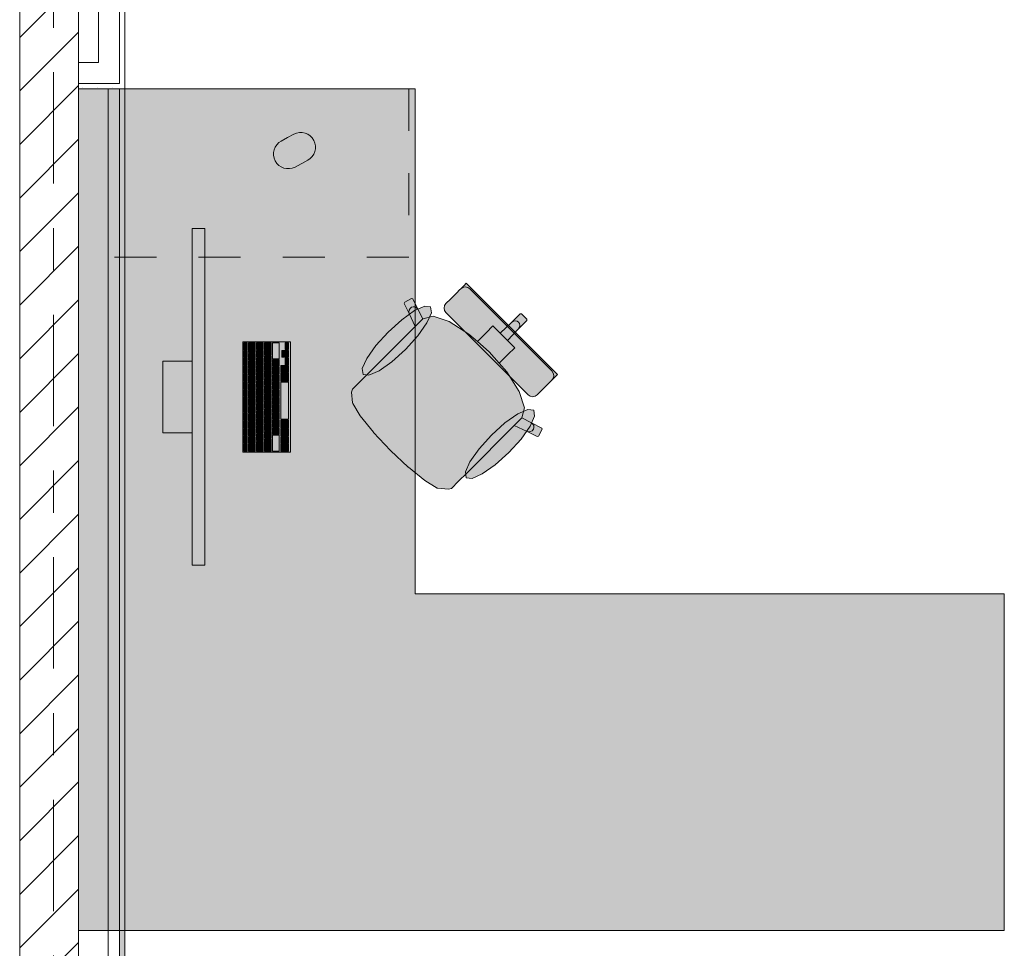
# Model space of a CAD drawing. Header units: metres. Extents: x -3.6 to 84.5, y -11 to 16.8.
# Tile 271 of 361: x 40 to 42.4, y 10.6 to 12.9. Entities that reach past the tile are written whole.
import ezdxf

# ---------------------------------------------------------------- set-up
doc = ezdxf.new("R2010")
doc.units = ezdxf.units.M
doc.header["$MEASUREMENT"] = 0
for name, pattern in [('Strichlinie doppelt', [0.546806, 0.264583, -0.105833, 0.070556, -0.105833]), ('Strichlinie eng', [0.115, 0.075, -0.04]), ('Wipeout_Contour', [1, 0, -1])]:
    doc.linetypes.add(name, pattern=pattern)
for name, color, linetype in [('451 - Universal.Achsen Raster', 7, 'Continuous'), ('605 - Struktur.Wand Innen', 7, 'Continuous'), ('701 - Einrichtung.Möbel', 7, 'Continuous'), ('Neubau_606 - Struktur.Wand Innen Ausbau', 7, 'Continuous'), ('Neubau_653 - Abdeckung.TB Verkofferung', 7, 'Continuous')]:
    doc.layers.add(name, color=color, linetype=linetype)
pattern_1 = [(45, (0, 0), (-0.01767767, 0.01767767), [0, -0.025])]

msp = doc.modelspace()

# ---------------------------------------------------------------- hatches: boundary and pattern name
at = {"layer": '701 - Einrichtung.Möbel', "linetype": 'Continuous', "lineweight": 0, "true_color": 0x3a3a3a}
for points in [[(40.19, 10.69), (42.39, 10.69), (42.39, 11.49), (40.99, 11.49), (40.99, 12.69), (40.19, 12.69)], [(40.6866, 12.5741), (40.6716, 12.5661, 0.994302), (40.7044, 12.5043), (40.7344, 12.5203, 1), (40.7016, 12.5821)], [(40.4899, 11.5578), (40.4899, 12.3578), (40.4599, 12.3578), (40.4599, 11.5578)], [(41.063, 12.1582), (41.1606, 12.0606), (41.2197, 12.1197), (41.1113, 12.2282), (41.106, 12.2229), (41.1036, 12.2205), (41.0981, 12.215), (41.0956, 12.2125), (41.0885, 12.2054), (41.0711, 12.188), (41.0653, 12.1822), (41.0629, 12.1798), (41.0596, 12.1749), (41.0584, 12.169), (41.0596, 12.1632)], [(40.8769, 12.0123), (40.8575, 11.9928), (40.8407, 11.9761), (40.8384, 11.9691), (40.8408, 11.9439), (40.8414, 11.9424), (40.8592, 11.913), (40.8906, 11.8739), (40.8911, 11.8733), (40.9309, 11.8309), (41.2491, 12.1491), (41.2429, 12.1553), (41.2397, 12.1552), (41.2198, 12.1353), (41.192, 12.1093), (41.1748, 12.1265), (41.1587, 12.1104), (41.1378, 12.0895), (41.1173, 12.1074), (41.0706, 12.137), (41.0323, 12.1497), (41.0084, 12.1436), (40.996, 12.1663), (40.984, 12.1907), (40.981, 12.1916), (40.9649, 12.1831), (40.9639, 12.1801), (40.9759, 12.1558), (40.9897, 12.1251)], [(40.9256, 12.1122), (40.8964, 12.0799), (40.8748, 12.0494), (40.8641, 12.0252), (40.8659, 12.0112), (40.8799, 12.0094), (40.904, 12.0201), (40.9346, 12.0417), (40.9669, 12.0709), (40.9961, 12.1032), (41.0177, 12.1338), (41.0284, 12.1579), (41.0266, 12.1719), (41.0126, 12.1737), (40.9885, 12.163), (40.9579, 12.1414)], [(41.1123, 11.7769), (41.225, 11.8897), (41.2558, 11.8759), (41.2801, 11.8639), (41.2831, 11.8649), (41.2916, 11.881), (41.2906, 11.884), (41.2663, 11.896), (41.2436, 11.9084), (41.2497, 11.9323), (41.237, 11.9706), (41.2074, 12.0174), (41.1895, 12.0378), (41.2104, 12.0587), (41.2265, 12.0749), (41.2093, 12.092), (41.2353, 12.1198), (41.2552, 12.1397), (41.2553, 12.1429), (41.2491, 12.1491), (40.9309, 11.8309), (40.9733, 11.7911), (40.9739, 11.7907), (41.013, 11.7592), (41.0424, 11.7414), (41.0439, 11.7408), (41.0691, 11.7384), (41.0761, 11.7407), (41.0928, 11.7575)], [(41.2582, 11.963), (41.2632, 11.9596), (41.269, 11.9585), (41.2749, 11.9596), (41.2798, 11.9629), (41.2822, 11.9653), (41.288, 11.9711), (41.3054, 11.9885), (41.3125, 11.9956), (41.315, 11.9981), (41.3205, 12.0036), (41.3229, 12.006), (41.3282, 12.0113), (41.2197, 12.1197), (41.1606, 12.0606)], [(40.6939, 11.8268), (40.6939, 12.0888), (40.5799, 12.0888), (40.5799, 11.8268)], [(40.5909, 12.0783), (40.5909, 12.0866), (40.5907, 12.0868), (40.5831, 12.0868), (40.5829, 12.0866), (40.5829, 12.07), (40.5831, 12.0698), (40.5907, 12.0698), (40.5909, 12.07)], [(40.6099, 12.0748), (40.6099, 12.0861), (40.6097, 12.0863), (40.5941, 12.0863), (40.5939, 12.0861), (40.5939, 12.0635), (40.5941, 12.0633), (40.6097, 12.0633), (40.6099, 12.0635)], [(40.6289, 12.0783), (40.6289, 12.0861), (40.6287, 12.0863), (40.6131, 12.0863), (40.6129, 12.0861), (40.6129, 12.0705), (40.6131, 12.0703), (40.6287, 12.0703), (40.6289, 12.0705)], [(40.6479, 12.0721), (40.6479, 12.0861), (40.6477, 12.0863), (40.6321, 12.0863), (40.6319, 12.0861), (40.6319, 12.058), (40.6321, 12.0578), (40.6477, 12.0578), (40.6479, 12.058)], [(40.6669, 12.0676), (40.6669, 12.0861), (40.6667, 12.0863), (40.6511, 12.0863), (40.6509, 12.0861), (40.6509, 12.049), (40.6511, 12.0488), (40.6667, 12.0488), (40.6669, 12.049)], [(40.6889, 12.0783), (40.6889, 12.0861), (40.6887, 12.0863), (40.6811, 12.0863), (40.6809, 12.0861), (40.6809, 12.0705), (40.6811, 12.0703), (40.6887, 12.0703), (40.6889, 12.0705)], [(40.5909, 12.0598), (40.5909, 12.0681), (40.5907, 12.0683), (40.5831, 12.0683), (40.5829, 12.0681), (40.5829, 12.0515), (40.5831, 12.0513), (40.5907, 12.0513), (40.5909, 12.0515)], [(40.6099, 12.0533), (40.6099, 12.0611), (40.6097, 12.0613), (40.5941, 12.0613), (40.5939, 12.0611), (40.5939, 12.0455), (40.5941, 12.0453), (40.6097, 12.0453), (40.6099, 12.0455)], [(40.6289, 12.0603), (40.6289, 12.0681), (40.6287, 12.0683), (40.6131, 12.0683), (40.6129, 12.0681), (40.6129, 12.0525), (40.6131, 12.0523), (40.6287, 12.0523), (40.6289, 12.0525)], [(40.6479, 12.0478), (40.6479, 12.0556), (40.6477, 12.0558), (40.6321, 12.0558), (40.6319, 12.0556), (40.6319, 12.04), (40.6321, 12.0398), (40.6477, 12.0398), (40.6479, 12.04)], [(40.6809, 12.0603), (40.6809, 12.0681), (40.6807, 12.0683), (40.6731, 12.0683), (40.6729, 12.0681), (40.6729, 12.0525), (40.6731, 12.0523), (40.6807, 12.0523), (40.6809, 12.0525)], [(40.6889, 12.0603), (40.6889, 12.0681), (40.6887, 12.0683), (40.6811, 12.0683), (40.6809, 12.0681), (40.6809, 12.0525), (40.6811, 12.0523), (40.6887, 12.0523), (40.6889, 12.0525)], [(40.4599, 12.0428), (40.3899, 12.0428), (40.3899, 11.8728), (40.4599, 11.8728)], [(40.5909, 12.0413), (40.5909, 12.0496), (40.5907, 12.0498), (40.5831, 12.0498), (40.5829, 12.0496), (40.5829, 12.033), (40.5831, 12.0328), (40.5907, 12.0328), (40.5909, 12.033)], [(40.5909, 12.0228), (40.5909, 12.0311), (40.5907, 12.0313), (40.5831, 12.0313), (40.5829, 12.0311), (40.5829, 12.0145), (40.5831, 12.0143), (40.5907, 12.0143), (40.5909, 12.0145)], [(40.6099, 12.0353), (40.6099, 12.0431), (40.6097, 12.0433), (40.5941, 12.0433), (40.5939, 12.0431), (40.5939, 12.0275), (40.5941, 12.0273), (40.6097, 12.0273), (40.6099, 12.0275)], [(40.6289, 12.0423), (40.6289, 12.0501), (40.6287, 12.0503), (40.6131, 12.0503), (40.6129, 12.0501), (40.6129, 12.0345), (40.6131, 12.0343), (40.6287, 12.0343), (40.6289, 12.0345)], [(40.6289, 12.0243), (40.6289, 12.0321), (40.6287, 12.0323), (40.6131, 12.0323), (40.6129, 12.0321), (40.6129, 12.0165), (40.6131, 12.0163), (40.6287, 12.0163), (40.6289, 12.0165)], [(40.6479, 12.0298), (40.6479, 12.0376), (40.6477, 12.0378), (40.6321, 12.0378), (40.6319, 12.0376), (40.6319, 12.022), (40.6321, 12.0218), (40.6477, 12.0218), (40.6479, 12.022)], [(40.6669, 12.0388), (40.6669, 12.0466), (40.6667, 12.0468), (40.6511, 12.0468), (40.6509, 12.0466), (40.6509, 12.031), (40.6511, 12.0308), (40.6667, 12.0308), (40.6669, 12.031)], [(40.6669, 12.0208), (40.6669, 12.0286), (40.6667, 12.0288), (40.6511, 12.0288), (40.6509, 12.0286), (40.6509, 12.013), (40.6511, 12.0128), (40.6667, 12.0128), (40.6669, 12.013)], [(40.6889, 12.0243), (40.6889, 12.0321), (40.6887, 12.0323), (40.6711, 12.0323), (40.6709, 12.0321), (40.6709, 12.0165), (40.6711, 12.0163), (40.6887, 12.0163), (40.6889, 12.0165)], [(40.6889, 12.0423), (40.6889, 12.0501), (40.6887, 12.0503), (40.6811, 12.0503), (40.6809, 12.0501), (40.6809, 12.0345), (40.6811, 12.0343), (40.6887, 12.0343), (40.6889, 12.0345)], [(40.5909, 12.0043), (40.5909, 12.0126), (40.5907, 12.0128), (40.5831, 12.0128), (40.5829, 12.0126), (40.5829, 11.996), (40.5831, 11.9958), (40.5907, 11.9958), (40.5909, 11.996)], [(40.6099, 12.0173), (40.6099, 12.0251), (40.6097, 12.0253), (40.5941, 12.0253), (40.5939, 12.0251), (40.5939, 12.0095), (40.5941, 12.0093), (40.6097, 12.0093), (40.6099, 12.0095)], [(40.6099, 11.9993), (40.6099, 12.0071), (40.6097, 12.0073), (40.5941, 12.0073), (40.5939, 12.0071), (40.5939, 11.9915), (40.5941, 11.9913), (40.6097, 11.9913), (40.6099, 11.9915)], [(40.6289, 12.0063), (40.6289, 12.0141), (40.6287, 12.0143), (40.6131, 12.0143), (40.6129, 12.0141), (40.6129, 11.9985), (40.6131, 11.9983), (40.6287, 11.9983), (40.6289, 11.9985)], [(40.6479, 12.0118), (40.6479, 12.0196), (40.6477, 12.0198), (40.6321, 12.0198), (40.6319, 12.0196), (40.6319, 12.004), (40.6321, 12.0038), (40.6477, 12.0038), (40.6479, 12.004)], [(40.6669, 12.0028), (40.6669, 12.0106), (40.6667, 12.0108), (40.6511, 12.0108), (40.6509, 12.0106), (40.6509, 11.995), (40.6511, 11.9948), (40.6667, 11.9948), (40.6669, 11.995)], [(40.6889, 12.0046), (40.6889, 12.0141), (40.6887, 12.0143), (40.6711, 12.0143), (40.6709, 12.0141), (40.6709, 11.995), (40.6711, 11.9948), (40.6887, 11.9948), (40.6889, 11.995)], [(40.5909, 11.9858), (40.5909, 11.9941), (40.5907, 11.9943), (40.5831, 11.9943), (40.5829, 11.9941), (40.5829, 11.9775), (40.5831, 11.9773), (40.5907, 11.9773), (40.5909, 11.9775)], [(40.6099, 11.9813), (40.6099, 11.9891), (40.6097, 11.9893), (40.5941, 11.9893), (40.5939, 11.9891), (40.5939, 11.9735), (40.5941, 11.9733), (40.6097, 11.9733), (40.6099, 11.9735)], [(40.6289, 11.9883), (40.6289, 11.9961), (40.6287, 11.9963), (40.6131, 11.9963), (40.6129, 11.9961), (40.6129, 11.9805), (40.6131, 11.9803), (40.6287, 11.9803), (40.6289, 11.9805)], [(40.6479, 11.9938), (40.6479, 12.0016), (40.6477, 12.0018), (40.6321, 12.0018), (40.6319, 12.0016), (40.6319, 11.986), (40.6321, 11.9858), (40.6477, 11.9858), (40.6479, 11.986)], [(40.6479, 11.9758), (40.6479, 11.9836), (40.6477, 11.9838), (40.6321, 11.9838), (40.6319, 11.9836), (40.6319, 11.968), (40.6321, 11.9678), (40.6477, 11.9678), (40.6479, 11.968)], [(40.6669, 11.9848), (40.6669, 11.9926), (40.6667, 11.9928), (40.6511, 11.9928), (40.6509, 11.9926), (40.6509, 11.977), (40.6511, 11.9768), (40.6667, 11.9768), (40.6669, 11.977)], [(40.6889, 11.9488), (40.6889, 11.9926), (40.6887, 11.9928), (40.6711, 11.9928), (40.6709, 11.9926), (40.6709, 11.905), (40.6711, 11.9048), (40.6887, 11.9048), (40.6889, 11.905)], [(40.5909, 11.9673), (40.5909, 11.9756), (40.5907, 11.9758), (40.5831, 11.9758), (40.5829, 11.9756), (40.5829, 11.959), (40.5831, 11.9588), (40.5907, 11.9588), (40.5909, 11.959)], [(40.6099, 11.9633), (40.6099, 11.9711), (40.6097, 11.9713), (40.5941, 11.9713), (40.5939, 11.9711), (40.5939, 11.9555), (40.5941, 11.9553), (40.6097, 11.9553), (40.6099, 11.9555)], [(40.6289, 11.9703), (40.6289, 11.9781), (40.6287, 11.9783), (40.6131, 11.9783), (40.6129, 11.9781), (40.6129, 11.9625), (40.6131, 11.9623), (40.6287, 11.9623), (40.6289, 11.9625)], [(40.6289, 11.9523), (40.6289, 11.9601), (40.6287, 11.9603), (40.6131, 11.9603), (40.6129, 11.9601), (40.6129, 11.9445), (40.6131, 11.9443), (40.6287, 11.9443), (40.6289, 11.9445)], [(40.6479, 11.9578), (40.6479, 11.9656), (40.6477, 11.9658), (40.6321, 11.9658), (40.6319, 11.9656), (40.6319, 11.95), (40.6321, 11.9498), (40.6477, 11.9498), (40.6479, 11.95)], [(40.6669, 11.9668), (40.6669, 11.9746), (40.6667, 11.9748), (40.6511, 11.9748), (40.6509, 11.9746), (40.6509, 11.959), (40.6511, 11.9588), (40.6667, 11.9588), (40.6669, 11.959)], [(40.5909, 11.9488), (40.5909, 11.9571), (40.5907, 11.9573), (40.5831, 11.9573), (40.5829, 11.9571), (40.5829, 11.9405), (40.5831, 11.9403), (40.5907, 11.9403), (40.5909, 11.9405)], [(40.5909, 11.9303), (40.5909, 11.9386), (40.5907, 11.9388), (40.5831, 11.9388), (40.5829, 11.9386), (40.5829, 11.922), (40.5831, 11.9218), (40.5907, 11.9218), (40.5909, 11.922)], [(40.6099, 11.9453), (40.6099, 11.9531), (40.6097, 11.9533), (40.5941, 11.9533), (40.5939, 11.9531), (40.5939, 11.9375), (40.5941, 11.9373), (40.6097, 11.9373), (40.6099, 11.9375)], [(40.6099, 11.9273), (40.6099, 11.9351), (40.6097, 11.9353), (40.5941, 11.9353), (40.5939, 11.9351), (40.5939, 11.9195), (40.5941, 11.9193), (40.6097, 11.9193), (40.6099, 11.9195)], [(40.6289, 11.9343), (40.6289, 11.9421), (40.6287, 11.9423), (40.6131, 11.9423), (40.6129, 11.9421), (40.6129, 11.9265), (40.6131, 11.9263), (40.6287, 11.9263), (40.6289, 11.9265)], [(40.6479, 11.9398), (40.6479, 11.9476), (40.6477, 11.9478), (40.6321, 11.9478), (40.6319, 11.9476), (40.6319, 11.932), (40.6321, 11.9318), (40.6477, 11.9318), (40.6479, 11.932)], [(40.6669, 11.9488), (40.6669, 11.9566), (40.6667, 11.9568), (40.6511, 11.9568), (40.6509, 11.9566), (40.6509, 11.941), (40.6511, 11.9408), (40.6667, 11.9408), (40.6669, 11.941)], [(40.6669, 11.9308), (40.6669, 11.9386), (40.6667, 11.9388), (40.6511, 11.9388), (40.6509, 11.9386), (40.6509, 11.923), (40.6511, 11.9228), (40.6667, 11.9228), (40.6669, 11.923)], [(40.5909, 11.9118), (40.5909, 11.9201), (40.5907, 11.9203), (40.5831, 11.9203), (40.5829, 11.9201), (40.5829, 11.9035), (40.5831, 11.9033), (40.5907, 11.9033), (40.5909, 11.9035)], [(40.6099, 11.9093), (40.6099, 11.9171), (40.6097, 11.9173), (40.5941, 11.9173), (40.5939, 11.9171), (40.5939, 11.9015), (40.5941, 11.9013), (40.6097, 11.9013), (40.6099, 11.9015)], [(40.6289, 11.9163), (40.6289, 11.9241), (40.6287, 11.9243), (40.6131, 11.9243), (40.6129, 11.9241), (40.6129, 11.9085), (40.6131, 11.9083), (40.6287, 11.9083), (40.6289, 11.9085)], [(40.6479, 11.9218), (40.6479, 11.9296), (40.6477, 11.9298), (40.6321, 11.9298), (40.6319, 11.9296), (40.6319, 11.914), (40.6321, 11.9138), (40.6477, 11.9138), (40.6479, 11.914)], [(40.6479, 11.9038), (40.6479, 11.9116), (40.6477, 11.9118), (40.6321, 11.9118), (40.6319, 11.9116), (40.6319, 11.896), (40.6321, 11.8958), (40.6477, 11.8958), (40.6479, 11.896)], [(40.6669, 11.9128), (40.6669, 11.9206), (40.6667, 11.9208), (40.6511, 11.9208), (40.6509, 11.9206), (40.6509, 11.905), (40.6511, 11.9048), (40.6667, 11.9048), (40.6669, 11.905)], [(41.2122, 11.8256), (41.2414, 11.8579), (41.263, 11.8885), (41.2737, 11.9126), (41.2719, 11.9266), (41.2579, 11.9284), (41.2338, 11.9177), (41.2032, 11.8961), (41.1709, 11.8669), (41.1417, 11.8346), (41.1201, 11.804), (41.1094, 11.7799), (41.1112, 11.7659), (41.1252, 11.7641), (41.1494, 11.7748), (41.1799, 11.7964)], [(40.5909, 11.8933), (40.5909, 11.9016), (40.5907, 11.9018), (40.5831, 11.9018), (40.5829, 11.9016), (40.5829, 11.885), (40.5831, 11.8848), (40.5907, 11.8848), (40.5909, 11.885)], [(40.6099, 11.8913), (40.6099, 11.8991), (40.6097, 11.8993), (40.5941, 11.8993), (40.5939, 11.8991), (40.5939, 11.8835), (40.5941, 11.8833), (40.6097, 11.8833), (40.6099, 11.8835)], [(40.6289, 11.8983), (40.6289, 11.9061), (40.6287, 11.9063), (40.6131, 11.9063), (40.6129, 11.9061), (40.6129, 11.8905), (40.6131, 11.8903), (40.6287, 11.8903), (40.6289, 11.8905)], [(40.6289, 11.8803), (40.6289, 11.8881), (40.6287, 11.8883), (40.6131, 11.8883), (40.6129, 11.8881), (40.6129, 11.8725), (40.6131, 11.8723), (40.6287, 11.8723), (40.6289, 11.8725)], [(40.6479, 11.8858), (40.6479, 11.8936), (40.6477, 11.8938), (40.6321, 11.8938), (40.6319, 11.8936), (40.6319, 11.878), (40.6321, 11.8778), (40.6477, 11.8778), (40.6479, 11.878)], [(40.6669, 11.8948), (40.6669, 11.9026), (40.6667, 11.9028), (40.6511, 11.9028), (40.6509, 11.9026), (40.6509, 11.887), (40.6511, 11.8868), (40.6667, 11.8868), (40.6669, 11.887)], [(40.6889, 11.8931), (40.6889, 11.9026), (40.6887, 11.9028), (40.6711, 11.9028), (40.6709, 11.9026), (40.6709, 11.8835), (40.6711, 11.8833), (40.6887, 11.8833), (40.6889, 11.8835)], [(40.5909, 11.8748), (40.5909, 11.8831), (40.5907, 11.8833), (40.5831, 11.8833), (40.5829, 11.8831), (40.5829, 11.8665), (40.5831, 11.8663), (40.5907, 11.8663), (40.5909, 11.8665)], [(40.5909, 11.8563), (40.5909, 11.8646), (40.5907, 11.8648), (40.5831, 11.8648), (40.5829, 11.8646), (40.5829, 11.848), (40.5831, 11.8478), (40.5907, 11.8478), (40.5909, 11.848)], [(40.6099, 11.8733), (40.6099, 11.8811), (40.6097, 11.8813), (40.5941, 11.8813), (40.5939, 11.8811), (40.5939, 11.8655), (40.5941, 11.8653), (40.6097, 11.8653), (40.6099, 11.8655)], [(40.6289, 11.8623), (40.6289, 11.8701), (40.6287, 11.8703), (40.6131, 11.8703), (40.6129, 11.8701), (40.6129, 11.8545), (40.6131, 11.8543), (40.6287, 11.8543), (40.6289, 11.8545)], [(40.6479, 11.8678), (40.6479, 11.8756), (40.6477, 11.8758), (40.6321, 11.8758), (40.6319, 11.8756), (40.6319, 11.86), (40.6321, 11.8598), (40.6477, 11.8598), (40.6479, 11.86)], [(40.6669, 11.8768), (40.6669, 11.8846), (40.6667, 11.8848), (40.6511, 11.8848), (40.6509, 11.8846), (40.6509, 11.869), (40.6511, 11.8688), (40.6667, 11.8688), (40.6669, 11.869)], [(40.6669, 11.8481), (40.6669, 11.8666), (40.6667, 11.8668), (40.6511, 11.8668), (40.6509, 11.8666), (40.6509, 11.8295), (40.6511, 11.8293), (40.6667, 11.8293), (40.6669, 11.8295)], [(40.6889, 11.8733), (40.6889, 11.8811), (40.6887, 11.8813), (40.6711, 11.8813), (40.6709, 11.8811), (40.6709, 11.8655), (40.6711, 11.8653), (40.6887, 11.8653), (40.6889, 11.8655)], [(40.5909, 11.8378), (40.5909, 11.8461), (40.5907, 11.8463), (40.5831, 11.8463), (40.5829, 11.8461), (40.5829, 11.8295), (40.5831, 11.8293), (40.5907, 11.8293), (40.5909, 11.8295)], [(40.6099, 11.8553), (40.6099, 11.8631), (40.6097, 11.8633), (40.5941, 11.8633), (40.5939, 11.8631), (40.5939, 11.8475), (40.5941, 11.8473), (40.6097, 11.8473), (40.6099, 11.8475)], [(40.6099, 11.8373), (40.6099, 11.8451), (40.6097, 11.8453), (40.5941, 11.8453), (40.5939, 11.8451), (40.5939, 11.8295), (40.5941, 11.8293), (40.6097, 11.8293), (40.6099, 11.8295)], [(40.6289, 11.8408), (40.6289, 11.8521), (40.6287, 11.8523), (40.6131, 11.8523), (40.6129, 11.8521), (40.6129, 11.8295), (40.6131, 11.8293), (40.6287, 11.8293), (40.6289, 11.8295)], [(40.6479, 11.8436), (40.6479, 11.8576), (40.6477, 11.8578), (40.6321, 11.8578), (40.6319, 11.8576), (40.6319, 11.8295), (40.6321, 11.8293), (40.6477, 11.8293), (40.6479, 11.8295)], [(40.6889, 11.8553), (40.6889, 11.8631), (40.6887, 11.8633), (40.6711, 11.8633), (40.6709, 11.8631), (40.6709, 11.8475), (40.6711, 11.8473), (40.6887, 11.8473), (40.6889, 11.8475)], [(40.6889, 11.8373), (40.6889, 11.8451), (40.6887, 11.8453), (40.6711, 11.8453), (40.6709, 11.8451), (40.6709, 11.8295), (40.6711, 11.8293), (40.6887, 11.8293), (40.6889, 11.8295)]]:
    msp.add_hatch(color=250, dxfattribs=at).paths.add_polyline_path(points)
at = {"layer": 'Neubau_606 - Struktur.Wand Innen Ausbau', "linetype": 'Continuous', "lineweight": 0, "true_color": 0x000000}
h = msp.add_hatch(dxfattribs=at)
h.set_pattern_fill('Gips_0001', color=18, style=0, pattern_type=2)
h.set_pattern_definition(pattern_1)
h.paths.add_polyline_path([(40.29, 12.99), (40.2875, 12.99), (40.2875, 12.7025), (40.3, 12.7025), (40.3, 13.445), (40.29, 13.445)])
h = msp.add_hatch(dxfattribs=at)
h.set_pattern_fill('Gips_0001', color=18, style=0, pattern_type=2)
h.set_pattern_definition(pattern_1)
h.paths.add_polyline_path([(40.2875, 12.7025), (40.2875, 12.69), (40.3, 12.69)])
h = msp.add_hatch(dxfattribs=at)
h.set_pattern_fill('Gips_0001', color=18, style=0, pattern_type=2)
h.set_pattern_definition(pattern_1)
h.paths.add_polyline_path([(40.2875, 12.7025), (40.3, 12.69), (40.3, 12.7025)])
at = {"layer": 'Neubau_653 - Abdeckung.TB Verkofferung', "linetype": 'Continuous', "lineweight": 0, "true_color": 0x000000}
h = msp.add_hatch(dxfattribs=at)
h.set_pattern_fill('Gips_0001', color=18, style=0, pattern_type=2)
h.set_pattern_definition(pattern_1)
h.paths.add_polyline_path([(40.3, 8.6495), (40.3, 12.69), (40.2875, 12.69), (40.2875, 8.6495)])

# ---------------------------------------------------------------- linework, layer by layer
at = {"layer": '701 - Einrichtung.Möbel', "color": 7, "linetype": 'Strichlinie eng', "lineweight": 5, "true_color": 0xebebeb}
for p, q in [((40.975, 12.69), (40.975, 12.29)), ((40.975, 12.29), (40.19, 12.29))]:
    msp.add_line(p, q, dxfattribs=at)
at = {"layer": '701 - Einrichtung.Möbel', "color": 7, "linetype": 'Continuous', "lineweight": 5, "true_color": 0xebebeb}
for p, q in [((41.0956, 12.2125), (41.0981, 12.215)), ((41.0981, 12.215), (41.1036, 12.2205)), ((41.103, 12.2183), (41.0981, 12.215)), ((41.1089, 12.2194), (41.103, 12.2183)), ((41.1036, 12.2205), (41.106, 12.2229)), ((41.106, 12.2229), (41.1113, 12.2282)), ((41.1147, 12.2182), (41.1089, 12.2194)), ((41.1113, 12.2282), (41.2197, 12.1197)), ((41.1197, 12.2149), (41.1147, 12.2182)), ((41.2173, 12.1173), (41.1197, 12.2149)), ((40.9649, 12.1831), (40.981, 12.1916)), ((40.981, 12.1916), (40.984, 12.1907)), ((41.0711, 12.188), (41.0885, 12.2054)), ((41.0885, 12.2054), (41.0956, 12.2125)), ((40.9639, 12.1801), (40.9649, 12.1831)), ((40.9759, 12.1558), (40.9639, 12.1801)), ((40.9754, 12.1643), (40.9776, 12.1681)), ((40.9776, 12.1681), (40.9811, 12.1709)), ((40.9811, 12.1709), (40.9853, 12.1722)), ((40.984, 12.1907), (40.996, 12.1663)), ((40.9853, 12.1722), (40.9896, 12.1718)), ((40.9896, 12.1718), (40.9934, 12.1697)), ((40.9934, 12.1697), (40.996, 12.1663)), ((41.0584, 12.169), (41.0596, 12.1749)), ((41.0596, 12.1632), (41.0584, 12.169)), ((41.0596, 12.1749), (41.0629, 12.1798)), ((41.0629, 12.1798), (41.0653, 12.1822)), ((41.0653, 12.1822), (41.0711, 12.188)), ((40.9748, 12.16), (40.9754, 12.1643)), ((40.9759, 12.1558), (40.9748, 12.16)), ((40.9897, 12.1251), (40.9759, 12.1558)), ((40.996, 12.1663), (41.0084, 12.1436)), ((41.0084, 12.1436), (41.0323, 12.1497)), ((41.0323, 12.1497), (41.0706, 12.137)), ((41.063, 12.1582), (41.0596, 12.1632)), ((41.1606, 12.0606), (41.063, 12.1582)), ((41.2198, 12.1353), (41.2397, 12.1552)), ((41.2397, 12.1552), (41.2429, 12.1553)), ((41.2429, 12.1553), (41.2491, 12.1491)), ((41.2553, 12.1429), (41.2491, 12.1491)), ((40.8769, 12.0123), (40.9897, 12.1251)), ((41.0082, 12.1435), (40.9897, 12.1251)), ((41.0082, 12.1435), (41.0084, 12.1436)), ((41.0706, 12.137), (41.1173, 12.1074)), ((41.1587, 12.1104), (41.1748, 12.1265)), ((41.1748, 12.1265), (41.192, 12.1093)), ((41.192, 12.1093), (41.2198, 12.1353)), ((41.2198, 12.1353), (41.2235, 12.1378)), ((41.2235, 12.1378), (41.2278, 12.1388)), ((41.2278, 12.1388), (41.2321, 12.138)), ((41.2321, 12.138), (41.2356, 12.1356)), ((41.2353, 12.1198), (41.2552, 12.1397)), ((41.2353, 12.1198), (41.2378, 12.1235)), ((41.238, 12.1321), (41.2356, 12.1356)), ((41.2378, 12.1235), (41.2387, 12.1278)), ((41.2387, 12.1278), (41.238, 12.1321)), ((41.2552, 12.1397), (41.2553, 12.1429)), ((41.1173, 12.1074), (41.1378, 12.0895)), ((41.1378, 12.0895), (41.1587, 12.1104)), ((41.192, 12.1093), (41.2007, 12.1007)), ((41.2093, 12.092), (41.2007, 12.1007)), ((41.2093, 12.092), (41.2353, 12.1198)), ((41.2173, 12.1173), (41.3149, 12.0197)), ((41.3282, 12.0113), (41.2197, 12.1197)), ((41.1378, 12.0895), (41.1654, 12.0654)), ((41.2265, 12.0749), (41.2093, 12.092)), ((41.2104, 12.0587), (41.2265, 12.0749)), ((41.1606, 12.0606), (41.2582, 11.963)), ((41.1895, 12.0378), (41.1654, 12.0654)), ((41.1895, 12.0378), (41.2104, 12.0587)), ((41.2074, 12.0174), (41.1895, 12.0378)), ((40.8575, 11.9928), (40.8769, 12.0123)), ((41.237, 11.9706), (41.2074, 12.0174)), ((41.3149, 12.0197), (41.3182, 12.0147)), ((41.3182, 12.0147), (41.3194, 12.0089)), ((41.3194, 12.0089), (41.3183, 12.003)), ((41.3205, 12.0036), (41.3229, 12.006)), ((41.3229, 12.006), (41.3282, 12.0113)), ((40.8407, 11.9761), (40.8575, 11.9928)), ((41.288, 11.9711), (41.3054, 11.9885)), ((41.3054, 11.9885), (41.3125, 11.9956)), ((41.3125, 11.9956), (41.315, 11.9981)), ((41.315, 11.9981), (41.3205, 12.0036)), ((41.3183, 12.003), (41.315, 11.9981)), ((40.8384, 11.9691), (40.8407, 11.9761)), ((40.8408, 11.9439), (40.8384, 11.9691)), ((41.2497, 11.9323), (41.237, 11.9706)), ((41.2582, 11.963), (41.2632, 11.9596)), ((41.2632, 11.9596), (41.269, 11.9585)), ((41.269, 11.9585), (41.2749, 11.9596)), ((41.2749, 11.9596), (41.2798, 11.9629)), ((41.2798, 11.9629), (41.2822, 11.9653)), ((41.2822, 11.9653), (41.288, 11.9711)), ((40.8414, 11.9424), (40.8408, 11.9439)), ((40.8592, 11.913), (40.8414, 11.9424)), ((40.8906, 11.8739), (40.8592, 11.913)), ((41.2436, 11.9084), (41.2497, 11.9323)), ((41.1123, 11.7769), (41.225, 11.8897)), ((41.2435, 11.9082), (41.225, 11.8897)), ((41.225, 11.8897), (41.2558, 11.8759)), ((41.2435, 11.9082), (41.2436, 11.9084)), ((41.2663, 11.896), (41.2436, 11.9084)), ((41.2697, 11.8934), (41.2663, 11.896)), ((41.2906, 11.884), (41.2663, 11.896)), ((41.2718, 11.8897), (41.2697, 11.8934)), ((41.2722, 11.8853), (41.2718, 11.8897)), ((40.8911, 11.8733), (40.8906, 11.8739)), ((40.9309, 11.8309), (40.8911, 11.8733)), ((41.2558, 11.8759), (41.2599, 11.8748)), ((41.2558, 11.8759), (41.2801, 11.8639)), ((41.2599, 11.8748), (41.2643, 11.8754)), ((41.2643, 11.8754), (41.2681, 11.8776)), ((41.2681, 11.8776), (41.2709, 11.8811)), ((41.2709, 11.8811), (41.2722, 11.8853)), ((41.2801, 11.8639), (41.2831, 11.8649)), ((41.2831, 11.8649), (41.2916, 11.881)), ((41.2916, 11.881), (41.2906, 11.884)), ((40.9309, 11.8309), (40.9733, 11.7911)), ((40.9733, 11.7911), (40.9739, 11.7907)), ((40.9739, 11.7907), (41.013, 11.7592)), ((41.0928, 11.7575), (41.1123, 11.7769)), ((41.013, 11.7592), (41.0424, 11.7414)), ((41.0761, 11.7407), (41.0928, 11.7575)), ((41.0424, 11.7414), (41.0439, 11.7408)), ((41.0439, 11.7408), (41.0691, 11.7384)), ((41.0691, 11.7384), (41.0761, 11.7407))]:
    msp.add_line(p, q, dxfattribs=at)
at = {"layer": '701 - Einrichtung.Möbel', "color": 7, "linetype": 'Continuous', "lineweight": 5, "true_color": 0xebebeb, "flags": 128}
for points in [[(40.19, 10.69), (40.19, 12.69), (40.99, 12.69), (40.99, 11.49), (42.39, 11.49), (42.39, 10.69)], [(40.4899, 11.5578), (40.4899, 12.3578), (40.4599, 12.3578), (40.4599, 11.5578)], [(40.9256, 12.1122), (40.9579, 12.1414), (40.9885, 12.163), (41.0126, 12.1737), (41.0266, 12.1719), (41.0284, 12.1579), (41.0177, 12.1338), (40.9961, 12.1032), (40.9669, 12.0709), (40.9346, 12.0417), (40.904, 12.0201), (40.8799, 12.0094), (40.8659, 12.0112), (40.8641, 12.0252), (40.8748, 12.0494), (40.8964, 12.0799)], [(40.6939, 11.8268), (40.6939, 12.0888), (40.5799, 12.0888), (40.5799, 11.8268)], [(40.5909, 12.0783), (40.5909, 12.0866), (40.5907, 12.0868), (40.5831, 12.0868), (40.5829, 12.0866), (40.5829, 12.07), (40.5831, 12.0698), (40.5907, 12.0698), (40.5909, 12.07)], [(40.6099, 12.0748), (40.6099, 12.0861), (40.6097, 12.0863), (40.5941, 12.0863), (40.5939, 12.0861), (40.5939, 12.0635), (40.5941, 12.0633), (40.6097, 12.0633), (40.6099, 12.0635)], [(40.6289, 12.0783), (40.6289, 12.0861), (40.6287, 12.0863), (40.6131, 12.0863), (40.6129, 12.0861), (40.6129, 12.0705), (40.6131, 12.0703), (40.6287, 12.0703), (40.6289, 12.0705)], [(40.6479, 12.0721), (40.6479, 12.0861), (40.6477, 12.0863), (40.6321, 12.0863), (40.6319, 12.0861), (40.6319, 12.058), (40.6321, 12.0578), (40.6477, 12.0578), (40.6479, 12.058)], [(40.6669, 12.0676), (40.6669, 12.0861), (40.6667, 12.0863), (40.6511, 12.0863), (40.6509, 12.0861), (40.6509, 12.049), (40.6511, 12.0488), (40.6667, 12.0488), (40.6669, 12.049)], [(40.6889, 12.0783), (40.6889, 12.0861), (40.6887, 12.0863), (40.6811, 12.0863), (40.6809, 12.0861), (40.6809, 12.0705), (40.6811, 12.0703), (40.6887, 12.0703), (40.6889, 12.0705)], [(40.5909, 12.0598), (40.5909, 12.0681), (40.5907, 12.0683), (40.5831, 12.0683), (40.5829, 12.0681), (40.5829, 12.0515), (40.5831, 12.0513), (40.5907, 12.0513), (40.5909, 12.0515)], [(40.6099, 12.0533), (40.6099, 12.0611), (40.6097, 12.0613), (40.5941, 12.0613), (40.5939, 12.0611), (40.5939, 12.0455), (40.5941, 12.0453), (40.6097, 12.0453), (40.6099, 12.0455)], [(40.6289, 12.0603), (40.6289, 12.0681), (40.6287, 12.0683), (40.6131, 12.0683), (40.6129, 12.0681), (40.6129, 12.0525), (40.6131, 12.0523), (40.6287, 12.0523), (40.6289, 12.0525)], [(40.6479, 12.0478), (40.6479, 12.0556), (40.6477, 12.0558), (40.6321, 12.0558), (40.6319, 12.0556), (40.6319, 12.04), (40.6321, 12.0398), (40.6477, 12.0398), (40.6479, 12.04)], [(40.6809, 12.0603), (40.6809, 12.0681), (40.6807, 12.0683), (40.6731, 12.0683), (40.6729, 12.0681), (40.6729, 12.0525), (40.6731, 12.0523), (40.6807, 12.0523), (40.6809, 12.0525)], [(40.6889, 12.0603), (40.6889, 12.0681), (40.6887, 12.0683), (40.6811, 12.0683), (40.6809, 12.0681), (40.6809, 12.0525), (40.6811, 12.0523), (40.6887, 12.0523), (40.6889, 12.0525)], [(40.4599, 12.0428), (40.3899, 12.0428), (40.3899, 11.8728), (40.4599, 11.8728)], [(40.5909, 12.0413), (40.5909, 12.0496), (40.5907, 12.0498), (40.5831, 12.0498), (40.5829, 12.0496), (40.5829, 12.033), (40.5831, 12.0328), (40.5907, 12.0328), (40.5909, 12.033)], [(40.5909, 12.0228), (40.5909, 12.0311), (40.5907, 12.0313), (40.5831, 12.0313), (40.5829, 12.0311), (40.5829, 12.0145), (40.5831, 12.0143), (40.5907, 12.0143), (40.5909, 12.0145)], [(40.6099, 12.0353), (40.6099, 12.0431), (40.6097, 12.0433), (40.5941, 12.0433), (40.5939, 12.0431), (40.5939, 12.0275), (40.5941, 12.0273), (40.6097, 12.0273), (40.6099, 12.0275)], [(40.6289, 12.0423), (40.6289, 12.0501), (40.6287, 12.0503), (40.6131, 12.0503), (40.6129, 12.0501), (40.6129, 12.0345), (40.6131, 12.0343), (40.6287, 12.0343), (40.6289, 12.0345)], [(40.6289, 12.0243), (40.6289, 12.0321), (40.6287, 12.0323), (40.6131, 12.0323), (40.6129, 12.0321), (40.6129, 12.0165), (40.6131, 12.0163), (40.6287, 12.0163), (40.6289, 12.0165)], [(40.6479, 12.0298), (40.6479, 12.0376), (40.6477, 12.0378), (40.6321, 12.0378), (40.6319, 12.0376), (40.6319, 12.022), (40.6321, 12.0218), (40.6477, 12.0218), (40.6479, 12.022)], [(40.6669, 12.0388), (40.6669, 12.0466), (40.6667, 12.0468), (40.6511, 12.0468), (40.6509, 12.0466), (40.6509, 12.031), (40.6511, 12.0308), (40.6667, 12.0308), (40.6669, 12.031)], [(40.6669, 12.0208), (40.6669, 12.0286), (40.6667, 12.0288), (40.6511, 12.0288), (40.6509, 12.0286), (40.6509, 12.013), (40.6511, 12.0128), (40.6667, 12.0128), (40.6669, 12.013)], [(40.6889, 12.0243), (40.6889, 12.0321), (40.6887, 12.0323), (40.6711, 12.0323), (40.6709, 12.0321), (40.6709, 12.0165), (40.6711, 12.0163), (40.6887, 12.0163), (40.6889, 12.0165)], [(40.6889, 12.0423), (40.6889, 12.0501), (40.6887, 12.0503), (40.6811, 12.0503), (40.6809, 12.0501), (40.6809, 12.0345), (40.6811, 12.0343), (40.6887, 12.0343), (40.6889, 12.0345)], [(40.5909, 12.0043), (40.5909, 12.0126), (40.5907, 12.0128), (40.5831, 12.0128), (40.5829, 12.0126), (40.5829, 11.996), (40.5831, 11.9958), (40.5907, 11.9958), (40.5909, 11.996)], [(40.6099, 12.0173), (40.6099, 12.0251), (40.6097, 12.0253), (40.5941, 12.0253), (40.5939, 12.0251), (40.5939, 12.0095), (40.5941, 12.0093), (40.6097, 12.0093), (40.6099, 12.0095)], [(40.6099, 11.9993), (40.6099, 12.0071), (40.6097, 12.0073), (40.5941, 12.0073), (40.5939, 12.0071), (40.5939, 11.9915), (40.5941, 11.9913), (40.6097, 11.9913), (40.6099, 11.9915)], [(40.6289, 12.0063), (40.6289, 12.0141), (40.6287, 12.0143), (40.6131, 12.0143), (40.6129, 12.0141), (40.6129, 11.9985), (40.6131, 11.9983), (40.6287, 11.9983), (40.6289, 11.9985)], [(40.6479, 12.0118), (40.6479, 12.0196), (40.6477, 12.0198), (40.6321, 12.0198), (40.6319, 12.0196), (40.6319, 12.004), (40.6321, 12.0038), (40.6477, 12.0038), (40.6479, 12.004)], [(40.6669, 12.0028), (40.6669, 12.0106), (40.6667, 12.0108), (40.6511, 12.0108), (40.6509, 12.0106), (40.6509, 11.995), (40.6511, 11.9948), (40.6667, 11.9948), (40.6669, 11.995)], [(40.6889, 12.0046), (40.6889, 12.0141), (40.6887, 12.0143), (40.6711, 12.0143), (40.6709, 12.0141), (40.6709, 11.995), (40.6711, 11.9948), (40.6887, 11.9948), (40.6889, 11.995)], [(40.5909, 11.9858), (40.5909, 11.9941), (40.5907, 11.9943), (40.5831, 11.9943), (40.5829, 11.9941), (40.5829, 11.9775), (40.5831, 11.9773), (40.5907, 11.9773), (40.5909, 11.9775)], [(40.6099, 11.9813), (40.6099, 11.9891), (40.6097, 11.9893), (40.5941, 11.9893), (40.5939, 11.9891), (40.5939, 11.9735), (40.5941, 11.9733), (40.6097, 11.9733), (40.6099, 11.9735)], [(40.6289, 11.9883), (40.6289, 11.9961), (40.6287, 11.9963), (40.6131, 11.9963), (40.6129, 11.9961), (40.6129, 11.9805), (40.6131, 11.9803), (40.6287, 11.9803), (40.6289, 11.9805)], [(40.6479, 11.9938), (40.6479, 12.0016), (40.6477, 12.0018), (40.6321, 12.0018), (40.6319, 12.0016), (40.6319, 11.986), (40.6321, 11.9858), (40.6477, 11.9858), (40.6479, 11.986)], [(40.6479, 11.9758), (40.6479, 11.9836), (40.6477, 11.9838), (40.6321, 11.9838), (40.6319, 11.9836), (40.6319, 11.968), (40.6321, 11.9678), (40.6477, 11.9678), (40.6479, 11.968)], [(40.6669, 11.9848), (40.6669, 11.9926), (40.6667, 11.9928), (40.6511, 11.9928), (40.6509, 11.9926), (40.6509, 11.977), (40.6511, 11.9768), (40.6667, 11.9768), (40.6669, 11.977)], [(40.6889, 11.9488), (40.6889, 11.9926), (40.6887, 11.9928), (40.6711, 11.9928), (40.6709, 11.9926), (40.6709, 11.905), (40.6711, 11.9048), (40.6887, 11.9048), (40.6889, 11.905)], [(40.5909, 11.9673), (40.5909, 11.9756), (40.5907, 11.9758), (40.5831, 11.9758), (40.5829, 11.9756), (40.5829, 11.959), (40.5831, 11.9588), (40.5907, 11.9588), (40.5909, 11.959)], [(40.6099, 11.9633), (40.6099, 11.9711), (40.6097, 11.9713), (40.5941, 11.9713), (40.5939, 11.9711), (40.5939, 11.9555), (40.5941, 11.9553), (40.6097, 11.9553), (40.6099, 11.9555)], [(40.6289, 11.9703), (40.6289, 11.9781), (40.6287, 11.9783), (40.6131, 11.9783), (40.6129, 11.9781), (40.6129, 11.9625), (40.6131, 11.9623), (40.6287, 11.9623), (40.6289, 11.9625)], [(40.6289, 11.9523), (40.6289, 11.9601), (40.6287, 11.9603), (40.6131, 11.9603), (40.6129, 11.9601), (40.6129, 11.9445), (40.6131, 11.9443), (40.6287, 11.9443), (40.6289, 11.9445)], [(40.6479, 11.9578), (40.6479, 11.9656), (40.6477, 11.9658), (40.6321, 11.9658), (40.6319, 11.9656), (40.6319, 11.95), (40.6321, 11.9498), (40.6477, 11.9498), (40.6479, 11.95)], [(40.6669, 11.9668), (40.6669, 11.9746), (40.6667, 11.9748), (40.6511, 11.9748), (40.6509, 11.9746), (40.6509, 11.959), (40.6511, 11.9588), (40.6667, 11.9588), (40.6669, 11.959)], [(40.5909, 11.9488), (40.5909, 11.9571), (40.5907, 11.9573), (40.5831, 11.9573), (40.5829, 11.9571), (40.5829, 11.9405), (40.5831, 11.9403), (40.5907, 11.9403), (40.5909, 11.9405)], [(40.5909, 11.9303), (40.5909, 11.9386), (40.5907, 11.9388), (40.5831, 11.9388), (40.5829, 11.9386), (40.5829, 11.922), (40.5831, 11.9218), (40.5907, 11.9218), (40.5909, 11.922)], [(40.6099, 11.9453), (40.6099, 11.9531), (40.6097, 11.9533), (40.5941, 11.9533), (40.5939, 11.9531), (40.5939, 11.9375), (40.5941, 11.9373), (40.6097, 11.9373), (40.6099, 11.9375)], [(40.6099, 11.9273), (40.6099, 11.9351), (40.6097, 11.9353), (40.5941, 11.9353), (40.5939, 11.9351), (40.5939, 11.9195), (40.5941, 11.9193), (40.6097, 11.9193), (40.6099, 11.9195)], [(40.6289, 11.9343), (40.6289, 11.9421), (40.6287, 11.9423), (40.6131, 11.9423), (40.6129, 11.9421), (40.6129, 11.9265), (40.6131, 11.9263), (40.6287, 11.9263), (40.6289, 11.9265)], [(40.6479, 11.9398), (40.6479, 11.9476), (40.6477, 11.9478), (40.6321, 11.9478), (40.6319, 11.9476), (40.6319, 11.932), (40.6321, 11.9318), (40.6477, 11.9318), (40.6479, 11.932)], [(40.6669, 11.9488), (40.6669, 11.9566), (40.6667, 11.9568), (40.6511, 11.9568), (40.6509, 11.9566), (40.6509, 11.941), (40.6511, 11.9408), (40.6667, 11.9408), (40.6669, 11.941)], [(40.6669, 11.9308), (40.6669, 11.9386), (40.6667, 11.9388), (40.6511, 11.9388), (40.6509, 11.9386), (40.6509, 11.923), (40.6511, 11.9228), (40.6667, 11.9228), (40.6669, 11.923)], [(40.5909, 11.9118), (40.5909, 11.9201), (40.5907, 11.9203), (40.5831, 11.9203), (40.5829, 11.9201), (40.5829, 11.9035), (40.5831, 11.9033), (40.5907, 11.9033), (40.5909, 11.9035)], [(40.6099, 11.9093), (40.6099, 11.9171), (40.6097, 11.9173), (40.5941, 11.9173), (40.5939, 11.9171), (40.5939, 11.9015), (40.5941, 11.9013), (40.6097, 11.9013), (40.6099, 11.9015)], [(40.6289, 11.9163), (40.6289, 11.9241), (40.6287, 11.9243), (40.6131, 11.9243), (40.6129, 11.9241), (40.6129, 11.9085), (40.6131, 11.9083), (40.6287, 11.9083), (40.6289, 11.9085)], [(40.6479, 11.9218), (40.6479, 11.9296), (40.6477, 11.9298), (40.6321, 11.9298), (40.6319, 11.9296), (40.6319, 11.914), (40.6321, 11.9138), (40.6477, 11.9138), (40.6479, 11.914)], [(40.6479, 11.9038), (40.6479, 11.9116), (40.6477, 11.9118), (40.6321, 11.9118), (40.6319, 11.9116), (40.6319, 11.896), (40.6321, 11.8958), (40.6477, 11.8958), (40.6479, 11.896)], [(40.6669, 11.9128), (40.6669, 11.9206), (40.6667, 11.9208), (40.6511, 11.9208), (40.6509, 11.9206), (40.6509, 11.905), (40.6511, 11.9048), (40.6667, 11.9048), (40.6669, 11.905)], [(41.2122, 11.8256), (41.2414, 11.8579), (41.263, 11.8885), (41.2737, 11.9126), (41.2719, 11.9266), (41.2579, 11.9284), (41.2338, 11.9177), (41.2032, 11.8961), (41.1709, 11.8669), (41.1417, 11.8346), (41.1201, 11.804), (41.1094, 11.7799), (41.1112, 11.7659), (41.1252, 11.7641), (41.1494, 11.7748), (41.1799, 11.7964)], [(40.5909, 11.8933), (40.5909, 11.9016), (40.5907, 11.9018), (40.5831, 11.9018), (40.5829, 11.9016), (40.5829, 11.885), (40.5831, 11.8848), (40.5907, 11.8848), (40.5909, 11.885)], [(40.6099, 11.8913), (40.6099, 11.8991), (40.6097, 11.8993), (40.5941, 11.8993), (40.5939, 11.8991), (40.5939, 11.8835), (40.5941, 11.8833), (40.6097, 11.8833), (40.6099, 11.8835)], [(40.6289, 11.8983), (40.6289, 11.9061), (40.6287, 11.9063), (40.6131, 11.9063), (40.6129, 11.9061), (40.6129, 11.8905), (40.6131, 11.8903), (40.6287, 11.8903), (40.6289, 11.8905)], [(40.6289, 11.8803), (40.6289, 11.8881), (40.6287, 11.8883), (40.6131, 11.8883), (40.6129, 11.8881), (40.6129, 11.8725), (40.6131, 11.8723), (40.6287, 11.8723), (40.6289, 11.8725)], [(40.6479, 11.8858), (40.6479, 11.8936), (40.6477, 11.8938), (40.6321, 11.8938), (40.6319, 11.8936), (40.6319, 11.878), (40.6321, 11.8778), (40.6477, 11.8778), (40.6479, 11.878)], [(40.6669, 11.8948), (40.6669, 11.9026), (40.6667, 11.9028), (40.6511, 11.9028), (40.6509, 11.9026), (40.6509, 11.887), (40.6511, 11.8868), (40.6667, 11.8868), (40.6669, 11.887)], [(40.6889, 11.8931), (40.6889, 11.9026), (40.6887, 11.9028), (40.6711, 11.9028), (40.6709, 11.9026), (40.6709, 11.8835), (40.6711, 11.8833), (40.6887, 11.8833), (40.6889, 11.8835)], [(40.5909, 11.8748), (40.5909, 11.8831), (40.5907, 11.8833), (40.5831, 11.8833), (40.5829, 11.8831), (40.5829, 11.8665), (40.5831, 11.8663), (40.5907, 11.8663), (40.5909, 11.8665)], [(40.5909, 11.8563), (40.5909, 11.8646), (40.5907, 11.8648), (40.5831, 11.8648), (40.5829, 11.8646), (40.5829, 11.848), (40.5831, 11.8478), (40.5907, 11.8478), (40.5909, 11.848)], [(40.6099, 11.8733), (40.6099, 11.8811), (40.6097, 11.8813), (40.5941, 11.8813), (40.5939, 11.8811), (40.5939, 11.8655), (40.5941, 11.8653), (40.6097, 11.8653), (40.6099, 11.8655)], [(40.6289, 11.8623), (40.6289, 11.8701), (40.6287, 11.8703), (40.6131, 11.8703), (40.6129, 11.8701), (40.6129, 11.8545), (40.6131, 11.8543), (40.6287, 11.8543), (40.6289, 11.8545)], [(40.6479, 11.8678), (40.6479, 11.8756), (40.6477, 11.8758), (40.6321, 11.8758), (40.6319, 11.8756), (40.6319, 11.86), (40.6321, 11.8598), (40.6477, 11.8598), (40.6479, 11.86)], [(40.6669, 11.8768), (40.6669, 11.8846), (40.6667, 11.8848), (40.6511, 11.8848), (40.6509, 11.8846), (40.6509, 11.869), (40.6511, 11.8688), (40.6667, 11.8688), (40.6669, 11.869)], [(40.6669, 11.8481), (40.6669, 11.8666), (40.6667, 11.8668), (40.6511, 11.8668), (40.6509, 11.8666), (40.6509, 11.8295), (40.6511, 11.8293), (40.6667, 11.8293), (40.6669, 11.8295)], [(40.6889, 11.8733), (40.6889, 11.8811), (40.6887, 11.8813), (40.6711, 11.8813), (40.6709, 11.8811), (40.6709, 11.8655), (40.6711, 11.8653), (40.6887, 11.8653), (40.6889, 11.8655)], [(40.5909, 11.8378), (40.5909, 11.8461), (40.5907, 11.8463), (40.5831, 11.8463), (40.5829, 11.8461), (40.5829, 11.8295), (40.5831, 11.8293), (40.5907, 11.8293), (40.5909, 11.8295)], [(40.6099, 11.8553), (40.6099, 11.8631), (40.6097, 11.8633), (40.5941, 11.8633), (40.5939, 11.8631), (40.5939, 11.8475), (40.5941, 11.8473), (40.6097, 11.8473), (40.6099, 11.8475)], [(40.6099, 11.8373), (40.6099, 11.8451), (40.6097, 11.8453), (40.5941, 11.8453), (40.5939, 11.8451), (40.5939, 11.8295), (40.5941, 11.8293), (40.6097, 11.8293), (40.6099, 11.8295)], [(40.6289, 11.8408), (40.6289, 11.8521), (40.6287, 11.8523), (40.6131, 11.8523), (40.6129, 11.8521), (40.6129, 11.8295), (40.6131, 11.8293), (40.6287, 11.8293), (40.6289, 11.8295)], [(40.6479, 11.8436), (40.6479, 11.8576), (40.6477, 11.8578), (40.6321, 11.8578), (40.6319, 11.8576), (40.6319, 11.8295), (40.6321, 11.8293), (40.6477, 11.8293), (40.6479, 11.8295)], [(40.6889, 11.8553), (40.6889, 11.8631), (40.6887, 11.8633), (40.6711, 11.8633), (40.6709, 11.8631), (40.6709, 11.8475), (40.6711, 11.8473), (40.6887, 11.8473), (40.6889, 11.8475)], [(40.6889, 11.8373), (40.6889, 11.8451), (40.6887, 11.8453), (40.6711, 11.8453), (40.6709, 11.8451), (40.6709, 11.8295), (40.6711, 11.8293), (40.6887, 11.8293), (40.6889, 11.8295)]]:
    msp.add_lwpolyline(points, close=True, dxfattribs=at)
msp.add_lwpolyline([(40.6866, 12.5741), (40.6716, 12.5661, 0.994302), (40.7044, 12.5043), (40.7344, 12.5203, 1), (40.7016, 12.5821)], format="xyb", close=True, dxfattribs=at)
at = {"layer": 'Neubau_606 - Struktur.Wand Innen Ausbau', "color": 1, "linetype": 'Continuous', "lineweight": 5}
for p, q in [((40.2875, 12.7525), (40.2875, 12.99)), ((40.2875, 12.7025), (40.2875, 12.7525)), ((40.2375, 12.7025), (40.2875, 12.7025)), ((40.2375, 12.7025), (40.2875, 12.7025))]:
    msp.add_line(p, q, dxfattribs=at)
at = {"layer": 'Neubau_606 - Struktur.Wand Innen Ausbau', "color": 1, "linetype": 'Continuous', "lineweight": 5, "flags": 128}
for points in [[(40.3, 12.69), (40.3, 13.445)], [(40.2375, 12.99), (40.2375, 12.7525)], [(40.3, 12.69), (40.2875, 12.69)]]:
    msp.add_lwpolyline(points, dxfattribs=at)
at = {"layer": 'Neubau_653 - Abdeckung.TB Verkofferung', "color": 1, "linetype": 'Continuous', "lineweight": 5}
for p, q in [((40.2605, 12.69), (40.2605, 8.6495)), ((40.2875, 12.69), (40.2875, 8.6495)), ((40.3, 12.69), (40.3, 8.6495))]:
    msp.add_line(p, q, dxfattribs=at)
at = {"layer": 'Neubau_653 - Abdeckung.TB Verkofferung', "color": 1, "linetype": 'Continuous', "lineweight": 9}
msp.add_line((40.3, 8.6495), (40.3, 12.69), dxfattribs=at)
at = {"layer": 'Neubau_653 - Abdeckung.TB Verkofferung', "color": 1, "linetype": 'Continuous', "lineweight": 5, "flags": 128}
msp.add_lwpolyline([(40.3, 12.69), (40.2875, 12.69), (40.2605, 12.69)], dxfattribs=at)

# ---------------------------------------------------------------- next in the draw order: wipeouts: each hides what was drawn before it
at = {"color": 254, "linetype": 'Wipeout_Contour', "lineweight": 0, "ltscale": 166.394628}
msp.add_wipeout([(40.19, 13), (40.05, 13), (40.05, 8.6), (40.19, 8.6)], dxfattribs=at).dxf.layer = '605 - Struktur.Wand Innen'

# ---------------------------------------------------------------- next in the draw order: hatches: boundary and pattern name
at = {"layer": '605 - Struktur.Wand Innen', "linetype": 'Continuous', "lineweight": 0, "true_color": 0x000000}
h = msp.add_hatch(dxfattribs=at)
h.set_pattern_fill('MW_Ziegel_0001', color=18, style=0, pattern_type=2)
h.set_pattern_definition([(45, (0, 0), (-0.0636396, 0.0636396), [])])
h.paths.add_polyline_path([(40.19, 13), (40.05, 13), (40.05, 8.6), (40.19, 8.6)])
at = {"layer": 'Neubau_606 - Struktur.Wand Innen Ausbau', "linetype": 'Continuous', "lineweight": 0, "true_color": 0x000000}
h = msp.add_hatch(dxfattribs=at)
h.set_pattern_fill('Gips_0001', color=18, style=0, pattern_type=2)
h.set_pattern_definition(pattern_1)
h.paths.add_polyline_path([(40.2875, 12.7025), (40.19, 12.7025), (40.19, 12.69), (40.2875, 12.69)])

# ---------------------------------------------------------------- next in the draw order: linework, layer by layer
at = {"layer": '451 - Universal.Achsen Raster', "color": 160, "linetype": 'Strichlinie doppelt', "lineweight": 9, "true_color": 0x3232ff}
msp.add_line((40.13, -10.585), (40.13, 16.355), dxfattribs=at)
at = {"layer": '605 - Struktur.Wand Innen', "color": 7, "linetype": 'Continuous', "lineweight": 18, "flags": 128}
for points in [[(40.05, 13), (40.05, 8.6)], [(40.19, 8.6), (40.19, 13)]]:
    msp.add_lwpolyline(points, dxfattribs=at)
at = {"layer": 'Neubau_606 - Struktur.Wand Innen Ausbau', "color": 1, "linetype": 'Continuous', "lineweight": 5}
msp.add_line((40.19, 12.7025), (40.2375, 12.7025), dxfattribs=at)
at = {"layer": 'Neubau_606 - Struktur.Wand Innen Ausbau', "color": 1, "linetype": 'Continuous', "lineweight": 5, "flags": 128}
for points in [[(40.2375, 12.7525), (40.19, 12.7525)], [(40.19, 12.7025), (40.19, 12.7525)], [(40.19, 12.69), (40.19, 12.7025)], [(40.19, 12.69), (40.2875, 12.69)]]:
    msp.add_lwpolyline(points, dxfattribs=at)
at = {"layer": 'Neubau_653 - Abdeckung.TB Verkofferung', "color": 1, "linetype": 'Continuous', "lineweight": 9}
for p in [(40.19, 8.6495), (40.3, 12.69)]:
    msp.add_line(p, (40.19, 12.69), dxfattribs=at)

doc.saveas('drawing.dxf')
